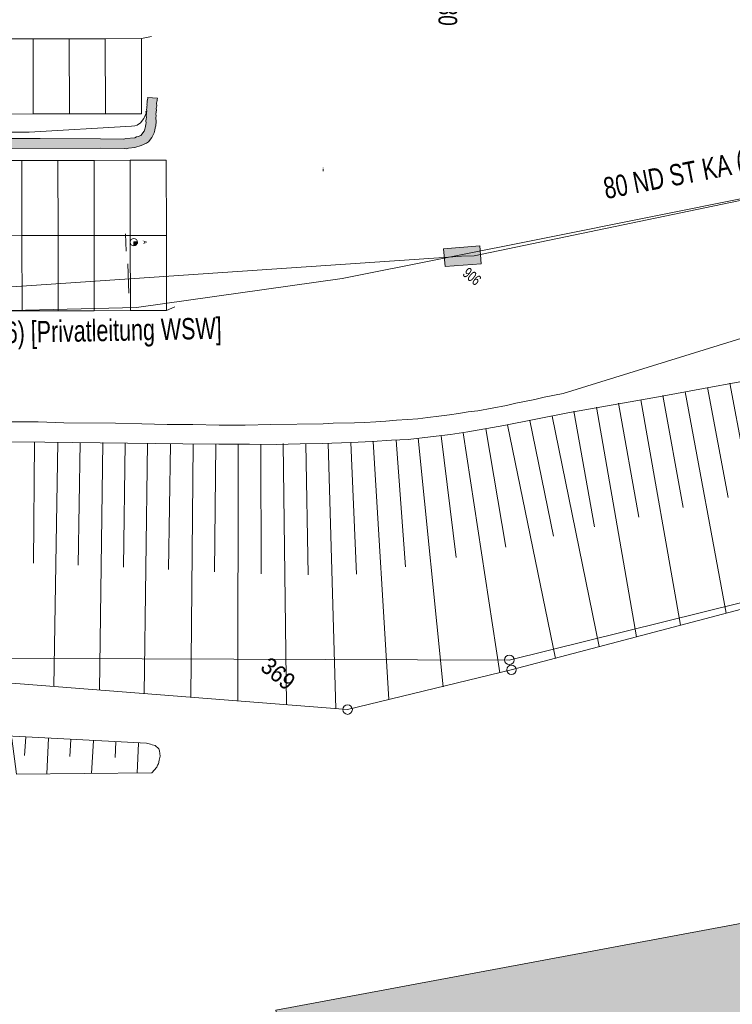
# Model space of a CAD drawing. Header units: metres. Extents: x -740 to 758, y -633 to 854.
# Tile 531 of 656: x 18 to 65, y -49 to 17. Entities that reach past the tile are written whole.
import ezdxf

# ---------------------------------------------------------------- set-up
doc = ezdxf.new("R2010")
doc.units = ezdxf.units.M
doc.header["$MEASUREMENT"] = 0
for name, color, linetype in [('00_Layout-Plankopf.Layout', 7, 'Continuous'), ('Gas.LOVION', 7, 'Continuous'), ('Grundkarte.LOVION', 7, 'Continuous'), ('Grundkarte_Text.LOVION', 7, 'Continuous'), ('Stellplaetze', 7, 'Continuous'), ('Telko.LOVION', 7, 'Continuous'), ('Wasser.LOVION', 7, 'Continuous')]:
    doc.layers.add(name, color=color, linetype=linetype)
doc.styles.add('ERSTELLTER_STIL_1', font='arial.ttf')

msp = doc.modelspace()

# ---------------------------------------------------------------- hatches: boundary and pattern name
at = {"layer": 'Grundkarte.LOVION', "linetype": 'Continuous', "lineweight": 18}
for color, points in [(9, [(2.026, 10.72), (2.043, 10.544), (2.086, 10.401), (2.104, 10.225), (2.153, 10.023), (2.197, 9.88), (2.272, 9.71), (2.38, 9.513), (2.482, 9.375), (2.617, 9.211), (3.099, 8.815), (3.286, 8.715), (3.441, 8.642), (3.628, 8.542), (3.809, 8.5), (4.023, 8.433), (4.385, 8.35), (4.561, 8.367), (4.652, 8.346), (4.827, 8.363), (4.918, 8.343), (5.003, 8.381), (5.062, 8.386), (5.152, 8.366), (5.237, 8.403), (5.296, 8.409), (5.328, 8.383), (7.16, 8.385), (11.15, 8.39), (15.171, 8.37), (23.15, 8.382), (24.748, 8.36), (24.898, 8.345), (25.041, 8.389), (25.451, 8.429), (25.882, 8.56), (26.221, 8.711), (26.359, 8.813), (26.597, 9.103), (26.744, 9.413), (26.785, 9.594), (26.8, 9.743), (26.847, 9.866), (26.877, 10.165), (26.855, 10.399), (26.869, 10.548), (26.858, 10.665), (26.879, 10.756), (26.873, 10.814), (26.894, 10.905), (26.882, 11.022), (26.924, 11.204), (26.906, 11.379), (26.948, 11.561), (26.942, 11.619), (26.963, 11.71), (26.307, 11.764), (26.313, 11.705), (26.272, 11.524), (26.283, 11.407), (26.262, 11.316), (26.268, 11.258), (26.247, 11.167), (26.259, 11.05), (26.238, 10.959), (26.25, 10.842), (26.229, 10.751), (26.235, 10.693), (26.22, 10.544), (26.231, 10.427), (26.21, 10.336), (26.195, 10.187), (26.207, 10.069), (26.186, 9.979), (26.171, 9.83), (26.13, 9.648), (26.083, 9.525), (25.845, 9.236), (25.675, 9.16), (25.558, 9.149), (25.447, 9.079), (24.861, 9.022), (24.718, 8.978), (23.178, 9.005), (19.156, 9.025), (15.167, 9.02), (11.145, 9.04), (7.156, 9.034), (5.291, 9.059), (5.174, 9.048), (5.089, 9.01), (4.999, 9.03), (4.823, 9.013), (4.732, 9.034), (4.498, 9.011), (4.466, 9.037), (4.168, 9.067), (3.986, 9.109), (3.863, 9.156), (3.708, 9.229), (3.586, 9.276), (3.457, 9.382), (3.302, 9.456), (3.206, 9.535), (3.103, 9.673), (3.007, 9.752), (2.867, 9.975), (2.823, 10.118), (2.753, 10.23), (2.742, 10.347), (2.698, 10.49), (2.713, 10.639), (2.702, 10.757), (2.658, 10.9), (2.673, 11.049), (2.692, 11.465), (2.303, 11.515), (2.185, 11.504), (2.095, 11.525), (2.01, 11.487), (1.919, 11.508), (1.802, 11.496), (1.621, 11.537), (1.445, 11.52), (1.413, 11.547), (1.237, 11.53), (1.205, 11.556), (1.088, 11.545), (1.056, 11.571), (0.763, 11.542), (0.672, 11.563), (0.555, 11.552), (0.374, 11.593), (0.081, 11.564), (-0.1, 11.606), (-0.154, 10.95), (-0.037, 10.962), (0.144, 10.92), (0.261, 10.932), (0.352, 10.911), (0.437, 10.949), (0.528, 10.928), (0.645, 10.94), (0.826, 10.898), (0.943, 10.91), (1.034, 10.889), (1.151, 10.9), (1.183, 10.874), (1.417, 10.897), (1.449, 10.871), (1.508, 10.876), (1.599, 10.856), (1.684, 10.893), (1.865, 10.852), (2.041, 10.869)]), (254, [(44.579, -68.408), (70.804, -89.962), (116.788, -81.446), (119.509, -78.136), (117.357, -66.406), (111.473, -34.647), (34.843, -48.937), (37.412, -62.518), (38.216, -63.178), (43.439, -62.195)])]:
    msp.add_hatch(color=color, dxfattribs=at).paths.add_polyline_path(points)
at = {"layer": 'Telko.LOVION', "linetype": 'Continuous', "lineweight": 13}
for points in [[(25.394, 1.906), (25.482, 1.915), (25.495, 1.931), (25.525, 1.934), (25.63, 2.063), (25.622, 2.15), (25.385, 2.157)], [(48.405, 1.895), (45.985, 1.703), (46.086, 0.516), (48.493, 0.692)], [(48.405, 1.895), (45.985, 1.703), (46.086, 0.516), (48.493, 0.692)]]:
    msp.add_hatch(color=7, dxfattribs=at).paths.add_polyline_path(points)

# ---------------------------------------------------------------- linework, layer by layer
at = {"layer": '00_Layout-Plankopf.Layout', "color": 7, "linetype": 'Continuous', "lineweight": 13}
msp.add_arc((27.825, 6.856), 10.159, 1.10787, 1.30856, dxfattribs=at)
at = {"layer": 'Gas.LOVION', "color": 5, "linetype": 'Continuous', "lineweight": 18}
msp.add_lwpolyline([(92.829, 49.789), (93.028, 36.272), (93.329, 22.455), (93.576, 10.863), (79.963, 7.862), (66.397, 5.147), (52.801, 2.428), (39.247, -0.271), (25.574, -2.199), (11.717, -2.549), (-2.055, -2.565), (-11.904, -2.494), (-26.68, -2.357), (-28.028, -2.327), (-28.038, -2.83), (-29.75, -2.85), (-30.075, -2.852), (-35.172, -2.863)], dxfattribs=at)
at = {"layer": 'Grundkarte.LOVION', "color": 7, "linetype": 'Continuous', "lineweight": 18}
for p, q in [((25.893, 15.673), (26.562, 15.808)), ((26.061, 10.351), (26.203, 10.719)), ((26.191, 10.836), (26.25, 10.842)), ((26.203, 10.719), (26.191, 10.836)), ((18.434, 9.457), (25.223, 9.855)), ((25.223, 9.855), (25.457, 9.878)), ((25.457, 9.878), (25.601, 9.922)), ((25.601, 9.922), (25.823, 10.062)), ((25.823, 10.062), (26.061, 10.351)), ((5.199, 9.405), (18.434, 9.457)), ((27.559, -2.415), (28.112, -2.158))]:
    msp.add_line(p, q, dxfattribs=at)
at = {"layer": 'Grundkarte.LOVION', "color": 8, "linetype": 'Continuous', "lineweight": 18}
for points in [[(109.429, 111.721), (118.03, -6.489), (101.813, -12.922), (93.99, -14.839), (50.36, -25.667), (-4.605, -25.455), (-8.032, -25.169)], [(-8.032, -25.169), (-4.605, -25.455), (-4.786, -27.837), (-4.605, -25.455), (6.507, -26.348), (39.597, -28.936), (50.482, -26.305), (93.99, -14.839), (101.813, -12.922), (118.03, -6.489), (119.566, -5.866), (129.781, -1.823), (145.228, 4.327), (164.57, -23.308), (145.228, 4.327), (190.22, 13.928), (196.214, 15.194), (190.22, 13.928), (196.935, 19.609)], [(26.191, 10.836), (26.203, 10.719), (26.061, 10.351), (25.823, 10.062), (25.601, 9.922), (25.457, 9.878), (25.223, 9.855), (18.434, 9.457), (5.199, 9.405)], [(17.303, -9.806), (19.018, -9.815), (20.739, -9.883), (24.17, -9.903), (25.917, -9.939), (27.606, -9.98), (29.321, -9.99), (31.068, -10.026), (32.783, -10.036), (34.493, -9.987), (37.976, -9.942), (38.652, -9.905), (40.069, -9.885), (40.745, -9.848), (41.48, -9.806), (42.156, -9.77), (42.859, -9.701), (43.594, -9.659), (44.27, -9.622), (44.94, -9.527), (45.669, -9.426), (46.372, -9.357), (46.984, -9.268), (47.622, -9.147), (48.266, -9.084), (50.181, -8.719), (50.787, -8.571), (52.064, -8.328), (52.67, -8.18), (53.947, -7.937), (77.068, -0.77)], [(37.412, -62.518), (34.843, -48.937), (111.473, -34.647), (117.357, -66.406), (119.509, -78.136)]]:
    msp.add_lwpolyline(points, dxfattribs=at)
at = {"layer": 'Grundkarte.LOVION', "color": 253, "linetype": 'Continuous', "lineweight": 18}
for points in [[(223.024, 47.814), (213.719, 43.831), (212.138, 43.676), (207.411, 42.446), (202.509, 41.198), (201.211, 40.864), (195.474, 39.387), (193.096, 71.873), (192.562, 79.151), (193.096, 71.873), (195.474, 39.387), (196.778, 21.515), (155.702, 12.681), (145.228, 4.327), (129.781, -1.823), (119.566, -5.866), (118.03, -6.489), (101.813, -12.922), (93.99, -14.839), (50.482, -26.305), (39.597, -28.936), (6.507, -26.348), (-4.605, -25.455), (-8.032, -25.169)], [(-8.032, -25.169), (-4.605, -25.455), (6.507, -26.348), (39.597, -28.936), (50.482, -26.305), (93.99, -14.839), (101.813, -12.922), (118.03, -6.489), (119.566, -5.866), (129.781, -1.823), (145.228, 4.327), (155.702, 12.681), (196.778, 21.515), (196.935, 19.609), (190.22, 13.928), (192.49, 10.663)]]:
    msp.add_lwpolyline(points, dxfattribs=at)
at = {"layer": 'Grundkarte.LOVION', "color": 7, "linetype": 'Continuous', "lineweight": 13}
for points in [[(170.292, 12.482), (161.229, 10.562), (158.585, 10.096), (157.25, 9.848), (156.207, 9.627), (155.282, 9.419), (153.516, 9.039), (151.522, 8.578), (150.342, 8.256), (149.018, 7.89), (147.375, 7.463), (144.068, 6.519), (137.096, 2.557), (134.634, 1.134), (129.781, -1.823), (119.566, -5.866), (118.03, -6.489), (101.813, -12.922), (93.99, -14.839), (50.482, -26.305), (39.597, -28.936), (6.507, -26.348), (-4.605, -25.455), (-7.549, -25.565)], [(15.167, 9.02), (19.156, 9.025), (23.178, 9.005), (24.718, 8.978), (24.861, 9.022), (25.447, 9.079), (25.558, 9.149), (25.675, 9.16), (25.845, 9.236), (26.083, 9.525), (26.13, 9.648), (26.171, 9.83), (26.186, 9.979), (26.207, 10.069), (26.195, 10.187), (26.21, 10.336), (26.231, 10.427), (26.22, 10.544), (26.235, 10.693), (26.229, 10.751), (26.25, 10.842), (26.238, 10.959), (26.259, 11.05), (26.247, 11.167), (26.268, 11.258), (26.262, 11.316), (26.283, 11.407), (26.272, 11.524), (26.313, 11.705), (26.307, 11.764), (26.963, 11.71), (26.942, 11.619), (26.948, 11.561), (26.906, 11.379), (26.924, 11.204), (26.882, 11.022), (26.894, 10.905), (26.873, 10.814), (26.879, 10.756), (26.858, 10.665), (26.869, 10.548), (26.855, 10.399), (26.877, 10.165), (26.847, 9.866), (26.8, 9.743), (26.785, 9.594), (26.744, 9.413), (26.597, 9.103), (26.359, 8.813), (26.221, 8.711), (25.882, 8.56), (25.451, 8.429), (25.041, 8.389), (24.898, 8.345), (24.748, 8.36), (23.15, 8.382), (15.171, 8.37)], [(65.692, -7.143), (63.282, -7.586), (60.292, -8.144), (54.249, -9.208), (49.988, -10.068), (47.605, -10.478), (46.439, -10.651), (45.125, -10.809), (43.634, -10.985), (42.516, -11.035), (41.255, -11.129), (39.811, -11.181), (37.926, -11.247), (36.451, -11.273), (34.859, -11.311), (33.085, -11.307), (31.045, -11.299), (28.648, -11.268), (19.475, -11.16), (17.286, -11.137)], [(62.064, -7.823), (64.774, -22.543)], [(63.543, -7.531), (64.908, -14.845)], [(65.021, -7.238), (67.741, -21.751)], [(59.101, -8.349), (61.749, -23.341)], [(60.579, -8.057), (61.93, -15.521)], [(54.653, -9.109), (56.026, -16.807)], [(56.164, -8.843), (58.808, -24.102)], [(57.616, -8.583), (58.978, -16.164)], [(51.727, -9.72), (53.309, -17.428)], [(53.206, -9.428), (56.331, -24.758)], [(48.796, -10.273), (50.128, -18.153)], [(50.249, -10.013), (53.422, -25.545)], [(41.313, -11.123), (42.341, -28.283)], [(42.841, -11.033), (43.458, -19.455)], [(44.305, -10.89), (45.951, -27.428)], [(45.827, -10.741), (46.825, -18.83)], [(47.285, -10.539), (49.732, -26.496)], [(18.793, -11.138), (18.725, -19.213)], [(20.332, -11.164), (20.059, -27.417)], [(21.813, -11.197), (21.693, -19.337)], [(23.321, -11.197), (23.097, -27.652)], [(24.802, -11.23), (24.693, -19.487)], [(26.309, -11.23), (26.076, -27.893)], [(27.822, -11.289), (27.693, -19.637)], [(29.33, -11.29), (29.173, -28.122)], [(30.837, -11.29), (30.751, -19.781)], [(32.318, -11.323), (32.301, -28.378)], [(33.825, -11.323), (33.868, -19.92)], [(35.327, -11.265), (35.546, -28.622)], [(36.835, -11.265), (36.979, -20)], [(38.31, -11.239), (38.824, -28.893)], [(39.811, -11.181), (40.196, -19.951)], [(3.635, -34.757), (6.757, -34.954), (6.575, -31.573), (17.265, -30.883), (17.585, -33.245), (26.592, -33.163), (26.908, -32.777), (26.956, -32.654), (27.035, -32.558), (27.07, -32.318), (27.133, -32.046), (27.098, -31.695), (27.055, -31.551), (26.798, -31.34), (26.616, -31.298), (26.493, -31.251), (26.221, -31.189), (-1.289, -29.741), (-1.379, -30.637)], [(18.202, -30.791), (18.115, -32.011)], [(19.715, -30.85), (19.593, -33.226)], [(21.202, -30.941), (21.135, -32.071)], [(22.715, -31), (22.576, -33.201)], [(24.202, -31.091), (24.156, -32.13)], [(25.689, -31.182), (25.617, -33.169)]]:
    msp.add_lwpolyline(points, dxfattribs=at)
at = {"layer": 'Grundkarte.LOVION', "color": 8, "linetype": 'Continuous', "lineweight": 18}
msp.add_lwpolyline([(-4.605, -25.455), (50.36, -25.667), (93.99, -14.839), (50.482, -26.305), (39.597, -28.936), (6.507, -26.348)], close=True, dxfattribs=at)
at = {"layer": 'Grundkarte.LOVION', "color": 9, "linetype": 'Continuous', "lineweight": 18}
for centre, radius in [((50.361, -25.643), 0.314), ((50.498, -26.305), 0.312), ((39.608, -28.954), 0.314)]:
    msp.add_circle(centre, radius, dxfattribs=at)
at = {"layer": 'Grundkarte.LOVION', "color": 7, "linetype": 'Continuous', "lineweight": 13}
msp.add_arc((27.825, 6.856), 10.165, 0, 0.79348, dxfattribs=at)
at = {"layer": 'Stellplaetze', "color": 9, "linetype": 'Continuous', "lineweight": 18}
for points in [[(16.302, 10.658), (18.702, 10.661), (18.693, 15.661), (16.293, 15.658)], [(18.702, 10.661), (21.102, 10.665), (21.093, 15.665), (18.693, 15.661)], [(21.102, 10.665), (23.502, 10.669), (23.493, 15.669), (21.093, 15.665)], [(23.502, 10.669), (25.902, 10.673), (25.893, 15.673), (23.493, 15.669)], [(15.551, 2.565), (17.951, 2.569), (17.943, 7.569), (15.543, 7.565)], [(17.951, 2.569), (20.351, 2.573), (20.343, 7.573), (17.943, 7.569)], [(20.351, 2.573), (22.751, 2.577), (22.743, 7.577), (20.343, 7.573)], [(22.751, 2.577), (25.151, 2.581), (25.143, 7.581), (22.743, 7.577)], [(25.151, 2.581), (27.551, 2.585), (27.543, 7.585), (25.143, 7.581)], [(15.559, -2.435), (17.959, -2.431), (17.951, 2.569), (15.551, 2.565)], [(17.959, -2.431), (20.359, -2.427), (20.351, 2.573), (17.951, 2.569)], [(20.359, -2.427), (22.759, -2.423), (22.751, 2.577), (20.351, 2.573)], [(22.759, -2.423), (25.159, -2.419), (25.151, 2.581), (22.751, 2.577)], [(25.159, -2.419), (27.559, -2.415), (27.551, 2.585), (25.151, 2.581)]]:
    msp.add_lwpolyline(points, close=True, dxfattribs=at)
at = {"layer": 'Telko.LOVION', "color": 1, "linetype": 'Continuous', "lineweight": 18}
msp.add_lwpolyline([(-27.596, 4.292), (-27.256, 3.527), (-27.234, -1.525), (-27.42, -2.045), (-26.574, -1.933), (-0.775, -1.894), (0.072, -1.944), (0.929, -1.948), (46.322, 1.13), (47.187, 1.2), (48.026, 1.237), (93.619, 10.72), (94.117, 10.768), (94.151, 11.629), (91.681, 63.199)], dxfattribs=at)
at = {"layer": 'Telko.LOVION', "color": 7, "linetype": 'Continuous', "lineweight": 13}
for points in [[(24.83, 2.694), (24.883, 1.546)], [(24.982, 0.684), (25.054, -1.26)]]:
    msp.add_lwpolyline(points, dxfattribs=at)
for points in [[(25.394, 1.906), (25.385, 2.157), (25.622, 2.15), (25.63, 2.063), (25.525, 1.934), (25.495, 1.931), (25.482, 1.915)], [(48.405, 1.895), (48.493, 0.692), (46.086, 0.516), (45.985, 1.703)], [(48.405, 1.895), (48.493, 0.692), (46.086, 0.516), (45.985, 1.703)]]:
    msp.add_lwpolyline(points, close=True, dxfattribs=at)
msp.add_circle((25.389, 2.136), 0.245, dxfattribs=at)

# ---------------------------------------------------------------- texts
at = {"layer": 'Gas.LOVION', "color": 5, "linetype": 'Continuous', "lineweight": 18, "attachment_point": 7, "style": 'ERSTELLTER_STIL_1'}
for insert, char_height, rotation in [((56.87, 4.576), 1.42279, 10.89511), ((5.071, -5.244), 1.42278, 1.15525)]:
    msp.add_mtext('{\\A1;\\W0.71846x;80 ND ST KA (1976) [Privatleitung WSW]}', dxfattribs=dict(at, insert=insert, char_height=char_height, rotation=rotation))
at = {"layer": 'Grundkarte_Text.LOVION', "color": 7, "linetype": 'Continuous', "lineweight": 13, "insert": (33.716, -26.263), "char_height": 1.12433, "attachment_point": 7, "rotation": 320.58386, "style": 'ERSTELLTER_STIL_1'}
msp.add_mtext('{\\A1;\\W0.89449x;369}', dxfattribs=at)
at = {"layer": 'Telko.LOVION', "color": 7, "linetype": 'Continuous', "lineweight": 13, "attachment_point": 7, "style": 'ERSTELLTER_STIL_1'}
for s, insert, char_height, rotation in [('{\\A1;\\W0.71041x;A}', (25.983, 2.245), 0.28431, 272.029), ('{\\A1;\\W0.71559x;906}', (47.19, -0.048), 0.7114, 320.58265)]:
    msp.add_mtext(s, dxfattribs=dict(at, insert=insert, char_height=char_height, rotation=rotation))
at = {"layer": 'Wasser.LOVION', "color": 7, "linetype": 'Continuous', "lineweight": 13, "insert": (45.688, 18.834), "char_height": 1.24493, "attachment_point": 7, "rotation": 268.24549, "style": 'ERSTELLTER_STIL_1'}
msp.add_mtext('{\\A1;\\W0.71561x;H80}', dxfattribs=at)

doc.saveas('drawing.dxf')
